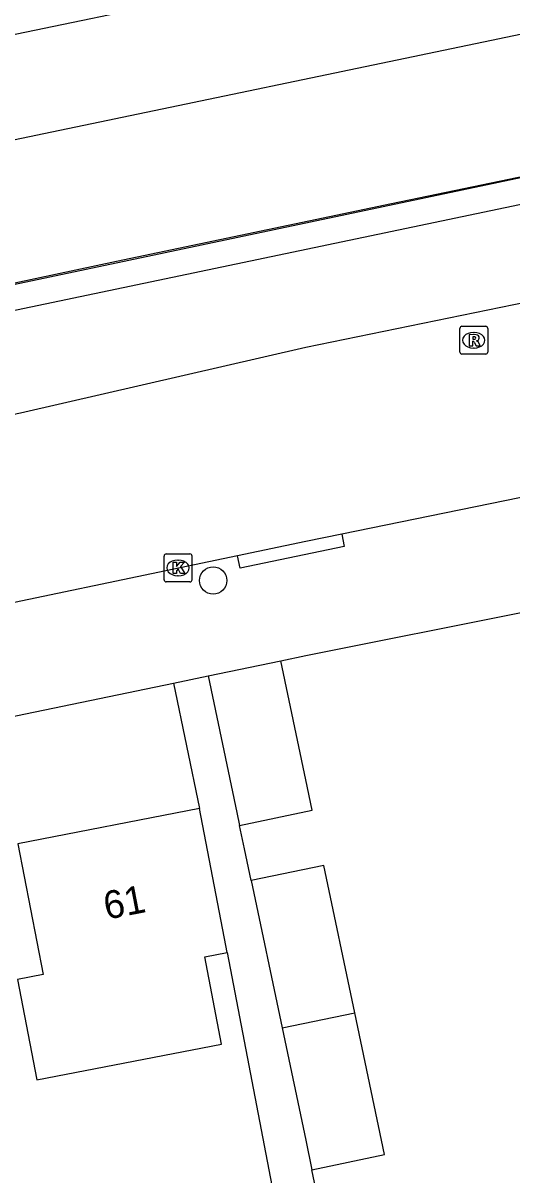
# Model space of a CAD drawing. Extents: x 162990 to 165007, y 383433 to 384336.
# Drawn here: x 163989.86 to 164007.39, y 384128.72 to 384170.03 of the extents above; entities that cross this region are included whole.
import ezdxf

# ---------------------------------------------------------------- set-up
doc = ezdxf.new("R2010")
doc.units = 0
for name, color, linetype in [('IMGEO_Boom', 7, 'Continuous'), ('IMGEO_Geluidsscherm', 7, 'Continuous'), ('IMGEO_Haag', 7, 'Continuous'), ('IMGEO_Kolk', 7, 'Continuous'), ('IMGEO_Pand', 7, 'Continuous'), ('IMGEO_Pand_nummerreeks', 7, 'Continuous'), ('IMGEO_Rijbaan_lokaal_gesloten', 7, 'Continuous'), ('IMGEO_Rioolput', 7, 'Continuous'), ('IMGEO_Spoor', 7, 'Continuous'), ('IMGEO_Spoorbaan_halfverhard', 7, 'Continuous'), ('IMGEO_Voetpad_open', 7, 'Continuous')]:
    doc.layers.add(name, color=color, linetype=linetype)

msp = doc.modelspace()

# ---------------------------------------------------------------- linework, layer by layer
at = {"layer": 'IMGEO_Boom'}
msp.add_circle((163996.681, 384150.044), 0.489, dxfattribs=at)
at = {"layer": 'IMGEO_Geluidsscherm'}
msp.add_lwpolyline([(163900.238, 384142.138), (163910.539, 384144.282), (163924.865, 384147.3), (163937.597, 384149.952), (163949.238, 384152.367), (163954.207, 384153.399), (163965.198, 384155.461), (163968.809, 384156.168), (163978.614, 384158.383), (163993.212, 384161.496), (164003.071, 384163.567), (164007.919, 384164.566), (164017.762, 384166.559), (164027.578, 384168.478), (164032.408, 384169.426), (164042.242, 384171.643)], dxfattribs=at)
at = {"layer": 'IMGEO_Haag'}
msp.add_lwpolyline([(163892.562, 384140.484), (163892.745, 384139.603), (163976.433, 384156.982), (164073.867, 384177.406), (164173.737, 384197.907), (164238.498, 384211.23), (164245.279, 384212.748), (164245.015, 384213.611)], dxfattribs=at)
at = {"layer": 'IMGEO_Kolk'}
for p, q in [((163994.995, 384150.994), (163995.847, 384150.994)), ((163994.92, 384150.068), (163994.92, 384150.92)), ((163995.408, 384150.774), (163995.433, 384150.774)), ((163995.921, 384150.92), (163995.921, 384150.068)), ((163995.431, 384150.214), (163995.406, 384150.214)), ((163995.847, 384149.994), (163994.995, 384149.994))]:
    msp.add_line(p, q, dxfattribs=at)
for points in [[(163994.995, 384150.994), (163995.847, 384150.994)], [(163994.92, 384150.068), (163994.92, 384150.92)], [(163995.241, 384150.694), (163995.364, 384150.694), (163995.364, 384150.543), (163995.494, 384150.694), (163995.658, 384150.694), (163995.512, 384150.543), (163995.665, 384150.294), (163995.513, 384150.294), (163995.428, 384150.458), (163995.364, 384150.391), (163995.364, 384150.294), (163995.241, 384150.294), (163995.241, 384150.694)], [(163995.921, 384150.92), (163995.921, 384150.068)], [(163995.847, 384149.994), (163994.995, 384149.994)]]:
    msp.add_lwpolyline(points, dxfattribs=at)
for centre, start, end in [((163994.997, 384150.918), 91.552, 178.448), ((163994.997, 384150.918), 91.552, 178.448), ((163995.845, 384150.918), 1.552, 88.448), ((163995.845, 384150.918), 1.552, 88.448), ((163994.997, 384150.07), 181.552, 268.448), ((163994.997, 384150.07), 181.552, 268.448), ((163995.845, 384150.07), 271.552, 358.448), ((163995.845, 384150.07), 271.552, 358.448)]:
    msp.add_arc(centre, 0.0765, start, end, dxfattribs=at)
for centre, major_axis, ratio, start_param, end_param in [((163995.407, 384150.494), (-0.387, 0.002), 0.722429, 4.712389, 7.853982), ((163995.432, 384150.494), (-0.39, 0.002), 0.717154, 1.570796, 4.712389)]:
    msp.add_ellipse(centre, major_axis=major_axis, ratio=ratio, start_param=start_param, end_param=end_param, dxfattribs=at)
at = {"layer": 'IMGEO_Pand'}
for points in [[(163996.498, 384146.618), (163999.101, 384147.166)], [(163997.626, 384141.255), (164000.229, 384141.803), (164000, 384142.893), (163999.101, 384147.166)], [(163996.498, 384146.618), (163997.527, 384141.726), (163997.626, 384141.255)], [(163996.186, 384141.86), (163989.68, 384140.603), (163990.586, 384135.911), (163989.658, 384135.732), (163990.353, 384132.131), (163996.982, 384133.411), (163996.377, 384136.544), (163997.183, 384136.7)], [(163997.183, 384136.7), (163997.135, 384136.951), (163996.186, 384141.86)], [(164001.757, 384134.541), (164000.645, 384139.827), (163998.042, 384139.279)], [(163998.042, 384139.279), (163999.153, 384133.995)], [(163999.153, 384133.995), (164001.757, 384134.541)], [(164000.224, 384128.906), (164002.827, 384129.454), (164001.757, 384134.541)], [(163999.153, 384133.995), (164000, 384129.97), (164000.224, 384128.906)]]:
    msp.add_lwpolyline(points, dxfattribs=at)
at = {"layer": 'IMGEO_Rijbaan_lokaal_gesloten'}
for points in [[(163911.749, 384139.874), (163916.336, 384140.767), (163989.771, 384156.06), (164000, 384158.405), (164008.393, 384160.13)], [(164009.768, 384153.438), (164001.293, 384151.706)], [(164001.293, 384151.706), (164000, 384151.442), (163997.553, 384150.93)], [(163997.553, 384150.93), (163986.464, 384148.612)]]:
    msp.add_lwpolyline(points, dxfattribs=at)
at = {"layer": 'IMGEO_Rioolput'}
for p, q in [((164005.525, 384158.233), (164005.525, 384159.085)), ((164005.6, 384159.159), (164006.452, 384159.159)), ((164006.013, 384158.939), (164006.038, 384158.939)), ((164006.526, 384159.085), (164006.526, 384158.233)), ((164006.452, 384158.159), (164005.6, 384158.159)), ((164006.036, 384158.379), (164006.011, 384158.379))]:
    msp.add_line(p, q, dxfattribs=at)
for points in [[(164005.525, 384158.233), (164005.525, 384159.085)], [(164005.6, 384159.159), (164006.452, 384159.159)], [(164006.114, 384158.857), (164005.862, 384158.859), (164005.862, 384158.459)], [(164006.526, 384159.085), (164006.526, 384158.233)], [(164005.862, 384158.459), (164005.986, 384158.459), (164005.986, 384158.621), (164005.997, 384158.621)], [(164006.04, 384158.778), (164005.986, 384158.778), (164005.986, 384158.697)], [(164005.986, 384158.697), (164006.038, 384158.697)], [(164006.044, 384158.592), (164006.115, 384158.459), (164006.255, 384158.459), (164006.19, 384158.585)], [(164006.452, 384158.159), (164005.6, 384158.159)]]:
    msp.add_lwpolyline(points, dxfattribs=at)
for centre, radius, start, end in [((164005.602, 384159.083), 0.0765, 91.552, 178.448), ((164005.602, 384159.083), 0.0765, 91.552, 178.448), ((164006.113, 384158.747), 0.109, 350.3612, 89.416), ((164006.45, 384159.083), 0.0765, 1.552, 88.448), ((164006.45, 384159.083), 0.0765, 1.552, 88.448), ((164005.996, 384158.568), 0.0533, 26.0293, 88.6989), ((164006.022, 384158.886), 0.19, 274.7715, 282.9687), ((164006.046, 384158.682), 0.0964, 77.0061, 93.1865), ((164006.06, 384158.739), 0.0378, 276.6634, 79.6772), ((164006.111, 384158.747), 0.112, 277.5842, 350.9817), ((164006.095, 384158.532), 0.108, 29.5134, 73.7905), ((164005.602, 384158.235), 0.0765, 181.552, 268.448), ((164005.602, 384158.235), 0.0765, 181.552, 268.448), ((164006.45, 384158.235), 0.0765, 271.552, 358.448), ((164006.45, 384158.235), 0.0765, 271.552, 358.448)]:
    msp.add_arc(centre, radius, start, end, dxfattribs=at)
for centre, major_axis, ratio, start_param, end_param in [((164006.012, 384158.659), (-0.387, 0.002), 0.722429, 4.712389, 7.853982), ((164006.037, 384158.659), (-0.39, 0.002), 0.717154, 1.570796, 4.712389)]:
    msp.add_ellipse(centre, major_axis=major_axis, ratio=ratio, start_param=start_param, end_param=end_param, dxfattribs=at)
at = {"layer": 'IMGEO_Spoor'}
for points in [[(164788.231, 384335.773), (164684.182, 384314.23), (164649.743, 384306.978), (164549.034, 384286.117), (164446.504, 384264.637), (164353.435, 384245.24), (164284.243, 384230.902), (164214.646, 384216.358), (164173.585, 384207.909), (164102.605, 384193.066), (164031.754, 384178.409), (163810.752, 384132.353), (163673.071, 384103.86), (163574.904, 384083.455)], [(164789.572, 384332.389), (164775.58, 384329.429), (164644.744, 384302.256), (164570.629, 384286.722), (164345.336, 384239.894), (164220.116, 384213.747), (164092.662, 384187.275), (164071.527, 384182.957), (163942.979, 384156.119), (163900.983, 384147.477), (163806.025, 384127.659), (163575.669, 384079.775)]]:
    msp.add_lwpolyline(points, dxfattribs=at)
at = {"layer": 'IMGEO_Spoorbaan_halfverhard'}
msp.add_lwpolyline([(163892.562, 384140.484), (163894.397, 384140.865), (163911.419, 384144.396), (163943.293, 384151.084), (163953.785, 384153.248), (163965.539, 384155.519), (163976.248, 384157.863), (164008.211, 384164.605), (164027.429, 384168.427), (164040.716, 384171.257), (164073.689, 384178.288), (164106.067, 384184.851), (164138.86, 384191.809), (164173.545, 384198.786), (164184.194, 384201.103), (164191.357, 384202.662), (164224.204, 384209.495), (164238.302, 384212.109), (164245.015, 384213.611)], dxfattribs=at)
at = {"layer": 'IMGEO_Voetpad_open'}
for points in [[(164001.293, 384151.706), (164001.383, 384151.265), (163997.645, 384150.49), (163997.553, 384150.93)], [(163999.101, 384147.166), (164000, 384147.347), (164007.904, 384148.934)], [(163995.254, 384146.36), (163996.498, 384146.618)], [(163978.345, 384142.859), (163995.254, 384146.36)], [(163995.254, 384146.36), (163996.186, 384141.86)], [(163998.042, 384139.279), (163997.801, 384140.423), (163997.626, 384141.255)], [(163997.183, 384136.7), (164000.335, 384120.235)], [(164000.415, 384127.995), (164000.224, 384128.906)]]:
    msp.add_lwpolyline(points, dxfattribs=at)

# ---------------------------------------------------------------- texts
at = {"layer": 'IMGEO_Pand_nummerreeks'}
msp.add_text('61', height=1, rotation=10.9352, dxfattribs=at).set_placement((163992.855, 384137.875))

doc.saveas('drawing.dxf')
